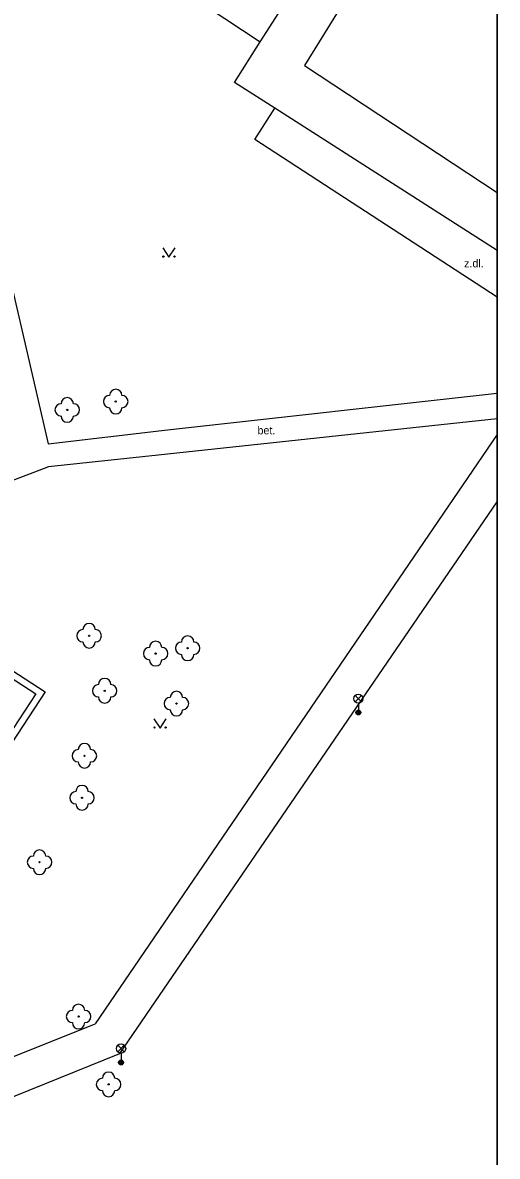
# Model space of a CAD drawing. Extents: x -598233 to -596890, y -1157848 to -1156431.
# Drawn here: x -596929 to -596890.5, y -1157314.9 to -1157222.9 of the extents above; entities that cross this region are included whole.
import ezdxf

# ---------------------------------------------------------------- set-up
doc = ezdxf.new("R2010")
doc.units = 0
for name, color, linetype in [('Level 11', 7, 'Continuous'), ('Level 22', 7, 'Continuous'), ('Level 33', 7, 'Continuous'), ('Level 36', 7, 'Continuous'), ('Level 40', 7, 'Continuous'), ('Level 5', 7, 'Continuous'), ('Vrstva 60', 7, 'Continuous'), ('zajmove_uzemi', 7, 'Continuous')]:
    doc.layers.add(name, color=color, linetype=linetype)

msp = doc.modelspace()

# ---------------------------------------------------------------- linework, layer by layer
at = {"layer": 'Level 11'}
for p, q in [((-596890.4624, -1157241.3457), (-596908.54, -1157229.79)), ((-596890.4624, -1157256.2966), (-596923.12, -1157304.1599))]:
    msp.add_line(p, q, dxfattribs=at)
for points in [[(-596927.69, -1157212.42), (-596932.92, -1157213.46), (-596934.65, -1157223.38), (-596931.53, -1157237.24), (-596926.95, -1157257.06), (-596917.26, -1157255.92), (-596890.4624, -1157252.9263)], [(-596909.71, -1157224.4099), (-596903.48, -1157214.65)], [(-596915.45, -1157220.58), (-596909.71, -1157224.4099)], [(-596908.54, -1157229.79), (-596911.82, -1157227.7), (-596909.71, -1157224.4099)], [(-596890.4624, -1157245.1376), (-596910.1599, -1157232.33), (-596908.54, -1157229.79)], [(-596890.4624, -1157255.0299), (-596918, -1157257.98), (-596926.92, -1157258.9099), (-596945.42, -1157266)], [(-596963.92, -1157323.86), (-596921.11, -1157306.56), (-596890.4624, -1157261.7739)], [(-596941.88, -1157268.32), (-596941.58, -1157267.86), (-596927.18, -1157277.2), (-596938.1, -1157293.84), (-596938.56, -1157293.54)], [(-596943.36, -1157312.25), (-596923.12, -1157304.1599)]]:
    msp.add_lwpolyline(points, dxfattribs=at)
at = {"layer": 'Level 22'}
for centre in [(-596921.45, -1157253.62), (-596925.39, -1157254.3), (-596923.61, -1157272.64), (-596915.61, -1157273.65), (-596918.21, -1157274.09), (-596922.35, -1157277.11), (-596916.52, -1157278.15), (-596923.99, -1157282.39), (-596924.19, -1157285.8), (-596927.64, -1157291.03), (-596924.4699, -1157303.56), (-596922.03, -1157309.07)]:
    msp.add_circle(centre, 0.05, dxfattribs=at)
for centre, start, end in [((-596921.45, -1157253.12), 0, 180), ((-596925.39, -1157253.8), 0, 180), ((-596921.95, -1157253.62), 90, 270), ((-596920.95, -1157253.62), 270, 90), ((-596925.89, -1157254.3), 90, 270), ((-596924.89, -1157254.3), 270, 90), ((-596921.45, -1157254.12), 180, 0), ((-596925.39, -1157254.8), 180, 0), ((-596923.61, -1157272.14), 0, 180), ((-596924.11, -1157272.64), 90, 270), ((-596923.11, -1157272.64), 270, 90), ((-596915.61, -1157273.15), 0, 180), ((-596923.61, -1157273.14), 180, 0), ((-596918.71, -1157274.09), 90, 270), ((-596918.21, -1157273.59), 0, 180), ((-596917.71, -1157274.09), 270, 90), ((-596916.11, -1157273.65), 90, 270), ((-596915.11, -1157273.65), 270, 90), ((-596918.21, -1157274.59), 180, 0), ((-596915.61, -1157274.15), 180, 0), ((-596922.85, -1157277.11), 90, 270), ((-596922.35, -1157276.61), 0, 180), ((-596921.85, -1157277.11), 270, 90), ((-596916.52, -1157277.65), 0, 180), ((-596922.35, -1157277.61), 180, 0), ((-596917.02, -1157278.15), 90, 270), ((-596916.02, -1157278.15), 270, 90), ((-596916.52, -1157278.65), 180, 0), ((-596924.49, -1157282.39), 90, 270), ((-596923.99, -1157281.89), 0, 180), ((-596923.49, -1157282.39), 270, 90), ((-596923.99, -1157282.89), 180, 0), ((-596924.19, -1157285.3), 0, 180), ((-596924.69, -1157285.8), 90, 270), ((-596923.69, -1157285.8), 270, 90), ((-596924.19, -1157286.3), 180, 0), ((-596927.64, -1157290.53), 0, 180), ((-596928.14, -1157291.03), 90, 270), ((-596927.14, -1157291.03), 270, 90), ((-596927.64, -1157291.53), 180, 0), ((-596924.9699, -1157303.56), 90, 270), ((-596924.4699, -1157303.06), 0, 180), ((-596923.9699, -1157303.56), 270, 90), ((-596924.4699, -1157304.06), 180, 0), ((-596922.53, -1157309.07), 90, 270), ((-596922.03, -1157308.57), 0, 180), ((-596921.53, -1157309.07), 270, 90), ((-596922.03, -1157309.57), 180, 0)]:
    msp.add_arc(centre, 0.5, start, end, dxfattribs=at)
at = {"layer": 'Level 33'}
for p, q in [((-596902.015, -1157278.01), (-596901.485, -1157277.48)), ((-596902.015, -1157277.48), (-596901.485, -1157278.01)), ((-596901.75, -1157278.12), (-596901.75, -1157278.87)), ((-596921.285, -1157306.43), (-596920.755, -1157305.9)), ((-596921.285, -1157305.9), (-596920.755, -1157306.43)), ((-596921.02, -1157306.54), (-596921.02, -1157307.29))]:
    msp.add_line(p, q, dxfattribs=at)
for centre, radius in [((-596901.75, -1157277.745), 0.375), ((-596901.75, -1157278.87), 0.2), ((-596901.75, -1157278.87), 0.1445), ((-596901.75, -1157278.87), 0.0876), ((-596921.02, -1157306.165), 0.375), ((-596921.02, -1157307.29), 0.2), ((-596921.02, -1157307.29), 0.1445), ((-596921.02, -1157307.29), 0.0876)]:
    msp.add_circle(centre, radius, dxfattribs=at)
at = {"layer": 'Level 36'}
for points in [[(-596917.63, -1157241.15), (-596917.13, -1157241.9), (-596916.63, -1157241.15)], [(-596918.35, -1157279.39), (-596917.85, -1157280.14), (-596917.35, -1157279.39)]]:
    msp.add_lwpolyline(points, dxfattribs=at)
for centre in [(-596917.5802, -1157241.8498), (-596916.6808, -1157241.8498), (-596918.3002, -1157280.0898), (-596917.4008, -1157280.0898)]:
    msp.add_circle(centre, 0.05, dxfattribs=at)
at = {"layer": 'Level 5'}
msp.add_line((-596906.13, -1157226.33), (-596890.4624, -1157236.6435), dxfattribs=at)
for points in [[(-596902.89, -1157221.14), (-596906.13, -1157226.33)], [(-596941.88, -1157268.32), (-596927.94, -1157277.36)], [(-596927.94, -1157277.36), (-596938.56, -1157293.54)]]:
    msp.add_lwpolyline(points, dxfattribs=at)
at = {"layer": 'Vrstva 60'}
msp.add_lwpolyline([(-596890.4624, -1157848.4611), (-596890.4624, -1156430.8558)], dxfattribs=at)
at = {"layer": 'zajmove_uzemi'}
msp.add_lwpolyline([(-598232.8901, -1156430.8558), (-596890.4624, -1156430.8558), (-596890.4624, -1157848.4611), (-598232.8901, -1157848.4611)], close=True, dxfattribs=at)

# ---------------------------------------------------------------- texts
at = {"layer": 'Level 40'}
for s, p in [('z.dl.', (-596893.1599, -1157242.7199)), ('bet.', (-596909.94, -1157256.28))]:
    msp.add_text(s, height=0.65, dxfattribs=at).set_placement(p)

doc.saveas('drawing.dxf')
